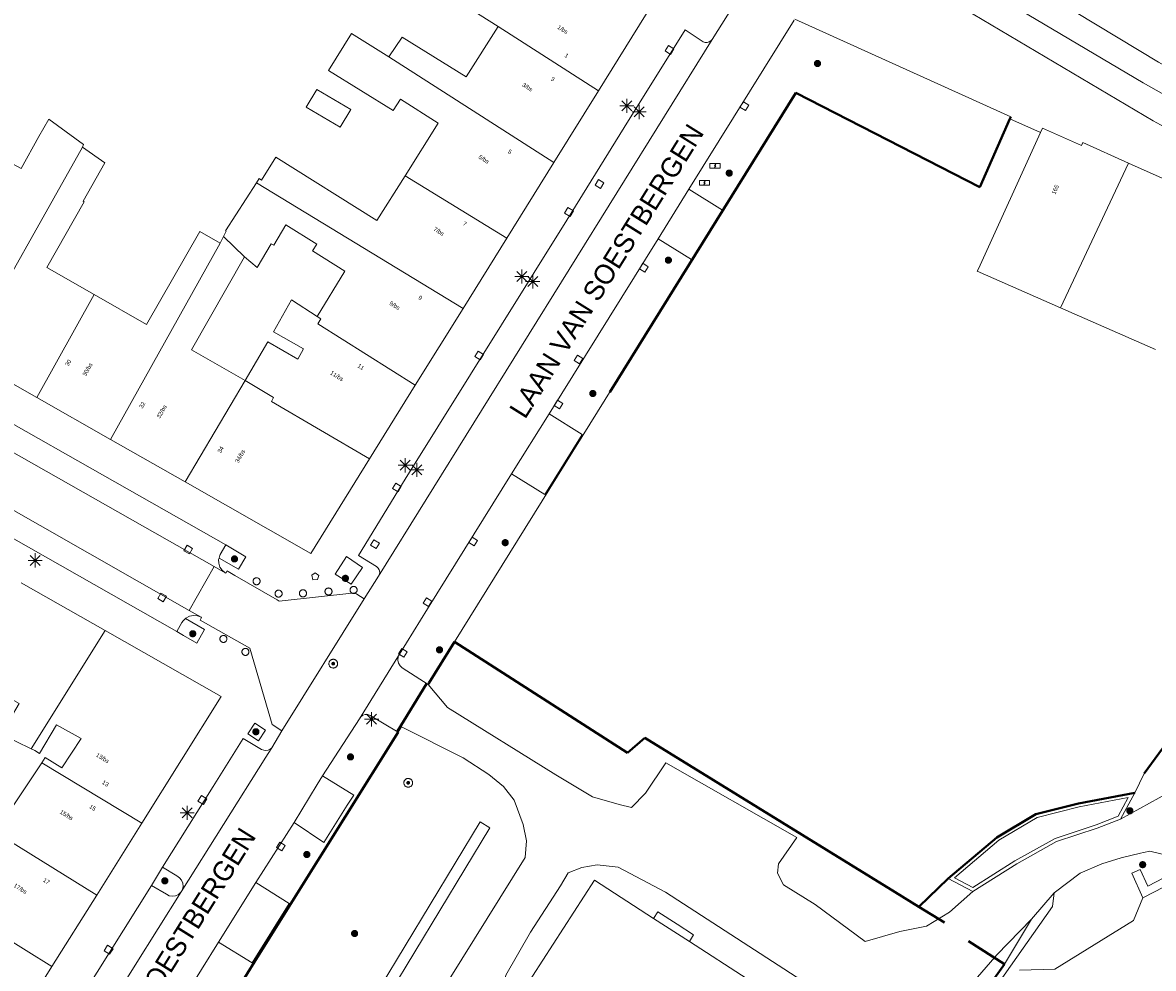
# Model space of a CAD drawing. Header units: metres. Extents: x 135779 to 137489, y 452643 to 455118.
# Tile 424 of 489: x 137169 to 137249, y 454468 to 454535. Entities that reach past the tile are written whole.
import ezdxf
from ezdxf.enums import TextEntityAlignment as Align

# ---------------------------------------------------------------- set-up
doc = ezdxf.new("R2010")
doc.units = ezdxf.units.M
doc.linetypes.add('DGN_Style_3', pattern=[78.572352, 56.123108, -22.449243])
doc.linetypes.add('DGN_Style_4', pattern=[89.853097, 44.898487, -22.449243, 0.056123, -22.449243])
for name, color, linetype, lineweight in [('KTop_BTD_Groenvoorziening', 62, 'Continuous', 13), ('KTop_BTD_Groenvoorziening_bosplantsoen', 62, 'Continuous', 13), ('KTop_KST_KAST', 40, 'Continuous', 13), ('KTop_NAR_Huisnummer (t)', 7, 'Continuous', 13), ('KTop_NAR_Huisnummer tijdelijk (t)', 7, 'Continuous', 13), ('KTop_ORL_Weg_Straatnaam (t)', 7, 'Continuous', 13), ('KTop_OTD_Half verhard', 15, 'Continuous', 13), ('KTop_OTD_Open verharding', 15, 'Continuous', 13), ('KTop_PAL_Afsluitpaal', 222, 'Continuous', 13), ('KTop_PAL_Lichtmast', 40, 'Continuous', 13), ('KTop_PND_Grondvlaksituatie van BAG-pand [tachy]', 1, 'Continuous', 13), ('KTop_PND_Pandscheiding', 40, 'Continuous', 13), ('KTop_PUT_Brandkraan of -put', 1, 'Continuous', 13), ('KTop_PUT_Inspectie- of rioolput', 15, 'Continuous', 13), ('KTop_PUT_Kolk', 15, 'Continuous', 13), ('KTop_SHD_Hek (l)', 15, 'DGN_Style_4', 40), ('KTop_SHD_Muur', 15, 'Continuous', 13), ('KTop_VGO_Boom', 92, 'Continuous', 13), ('KTop_VGO_Haag (l)', 92, 'DGN_Style_3', 40), ('KTop_WGD_Parkeervlak', 251, 'Continuous', 13), ('KTop_WGD_Rijbaan_Lokale weg', 251, 'Continuous', 13), ('KTop_WGD_Rijbaan_Lokale weg_toerit', 251, 'Continuous', 13), ('KTop_WGD_Rijbaan_Lokale weg_verkeersdrempel', 40, 'Continuous', 13), ('KTop_WGD_Voetpad', 251, 'Continuous', 13)]:
    doc.layers.add(name, color=color, linetype=linetype, lineweight=lineweight)
doc.styles.add('Style-ROVU', font='ROVU.shx')
doc.styles.add('Style-ROVUCURSIEF', font='ROVUCURSIEF.shx')

# ---------------------------------------------------------------- blocks, each defined once
blk = doc.blocks.new('KST_KAST')
at = {"layer": 'KTop_KST_KAST', "flags": 128}
blk.add_lwpolyline([(-0.365, 0.169), (0.365, 0.169), (0.365, -0.169), (-0.365, -0.169), (-0.365, 0.169)], close=True, dxfattribs=at)
blk.add_lwpolyline([(0.045, 0.146), (-0.045, 0), (0.045, 0), (-0.045, -0.146)], dxfattribs=at)
blk = doc.blocks.new('PAL_Lichtmast')
at = {"layer": 'KTop_PAL_Lichtmast'}
for p, q in [((-0.354, -0.354), (0.354, 0.354)), ((0.354, -0.354), (-0.354, 0.354)), ((0, -0.5), (0, 0.5)), ((-0.5, 0), (0.5, 0))]:
    blk.add_line(p, q, dxfattribs=at)
blk = doc.blocks.new('PAL_Afsluitpaal')
at = {"layer": 'KTop_PAL_Afsluitpaal', "flags": 128}
blk.add_lwpolyline([(0.25, 0), (0.249, 0.026), (0.245, 0.052), (0.238, 0.077), (0.228, 0.102), (0.217, 0.125), (0.202, 0.147), (0.186, 0.167), (0.167, 0.186), (0.147, 0.202), (0.125, 0.217), (0.102, 0.228), (0.077, 0.238), (0.052, 0.245), (0.026, 0.249), (0, 0.25), (-0.026, 0.249), (-0.052, 0.245), (-0.077, 0.238), (-0.102, 0.228), (-0.125, 0.217), (-0.147, 0.202), (-0.167, 0.186), (-0.186, 0.167), (-0.202, 0.147), (-0.217, 0.125), (-0.228, 0.102), (-0.238, 0.077), (-0.245, 0.052), (-0.249, 0.026), (-0.25, 0), (-0.249, -0.026), (-0.245, -0.052), (-0.238, -0.077), (-0.228, -0.102), (-0.217, -0.125), (-0.202, -0.147), (-0.186, -0.167), (-0.167, -0.186), (-0.147, -0.202), (-0.125, -0.217), (-0.102, -0.228), (-0.077, -0.238), (-0.052, -0.245), (-0.026, -0.249), (0, -0.25), (0.026, -0.249), (0.052, -0.245), (0.077, -0.238), (0.102, -0.228), (0.125, -0.217), (0.147, -0.202), (0.167, -0.186), (0.186, -0.167), (0.202, -0.147), (0.217, -0.125), (0.228, -0.102), (0.238, -0.077), (0.245, -0.052), (0.249, -0.026), (0.25, 0)], dxfattribs=at)
blk = doc.blocks.new('PUT_Kolk')
at = {"layer": 'KTop_PUT_Kolk', "flags": 128}
blk.add_lwpolyline([(0.225, -0.225), (0.225, 0.225), (-0.225, 0.225), (-0.225, -0.225), (0.225, -0.225)], dxfattribs=at)
blk = doc.blocks.new('PUT_Brandkraan_of_-put')
at = {"layer": 'KTop_PUT_Brandkraan of -put'}
for p, q in [((-0.25, 0.034), (0, 0.25)), ((-0.158, -0.25), (-0.25, 0.034)), ((0, 0.25), (0.25, 0.033)), ((0.25, 0.033), (0.158, -0.25)), ((0.158, -0.25), (-0.158, -0.25))]:
    blk.add_line(p, q, dxfattribs=at)
blk = doc.blocks.new('PUT_Inspectie-_of_rioolput')
at = {"layer": 'KTop_PUT_Inspectie- of rioolput', "flags": 128}
for points in [[(0.31, 0), (0.308, 0.032), (0.303, 0.064), (0.294, 0.095), (0.283, 0.126), (0.268, 0.155), (0.25, 0.182), (0.23, 0.207), (0.207, 0.23), (0.182, 0.25), (0.154, 0.268), (0.126, 0.283), (0.095, 0.294), (0.064, 0.303), (0.032, 0.308), (0, 0.309), (-0.032, 0.308), (-0.064, 0.303), (-0.096, 0.294), (-0.126, 0.283), (-0.155, 0.268), (-0.182, 0.25), (-0.207, 0.23), (-0.23, 0.207), (-0.25, 0.182), (-0.268, 0.154), (-0.283, 0.126), (-0.294, 0.095), (-0.303, 0.064), (-0.308, 0.032), (-0.309, 0), (-0.308, -0.032), (-0.303, -0.064), (-0.294, -0.096), (-0.283, -0.126), (-0.268, -0.155), (-0.25, -0.182), (-0.23, -0.207), (-0.207, -0.23), (-0.182, -0.25), (-0.155, -0.268), (-0.126, -0.283), (-0.096, -0.294), (-0.064, -0.303), (-0.032, -0.308), (0, -0.309), (0.032, -0.308), (0.064, -0.303), (0.095, -0.294), (0.126, -0.283), (0.155, -0.268), (0.182, -0.25), (0.207, -0.23), (0.23, -0.207), (0.25, -0.182), (0.268, -0.155), (0.283, -0.126), (0.294, -0.096), (0.303, -0.064), (0.308, -0.032), (0.31, 0)], [(0.095, 0), (0.094, 0.009), (0.092, 0.019), (0.09, 0.029), (0.086, 0.038), (0.082, 0.047), (0.076, 0.055), (0.07, 0.063), (0.063, 0.07), (0.055, 0.076), (0.047, 0.082), (0.038, 0.086), (0.029, 0.09), (0.019, 0.092), (0.009, 0.094), (0, 0.094), (-0.01, 0.094), (-0.02, 0.092), (-0.029, 0.09), (-0.039, 0.086), (-0.048, 0.082), (-0.056, 0.076), (-0.064, 0.07), (-0.071, 0.063), (-0.077, 0.055), (-0.082, 0.047), (-0.087, 0.038), (-0.09, 0.029), (-0.093, 0.019), (-0.094, 0.009), (-0.095, 0), (-0.094, -0.01), (-0.093, -0.02), (-0.09, -0.029), (-0.087, -0.039), (-0.082, -0.048), (-0.077, -0.056), (-0.071, -0.064), (-0.064, -0.071), (-0.056, -0.077), (-0.047, -0.082), (-0.039, -0.087), (-0.029, -0.09), (-0.02, -0.093), (-0.01, -0.094), (0, -0.095), (0.009, -0.094), (0.019, -0.093), (0.029, -0.09), (0.038, -0.087), (0.047, -0.082), (0.055, -0.077), (0.063, -0.071), (0.07, -0.064), (0.076, -0.056), (0.082, -0.047), (0.086, -0.039), (0.09, -0.029), (0.092, -0.02), (0.094, -0.01), (0.095, 0)], [(0.035, 0), (0.034, 0.003), (0.034, 0.007), (0.033, 0.01), (0.031, 0.014), (0.03, 0.017), (0.028, 0.02), (0.026, 0.023), (0.023, 0.026), (0.02, 0.028), (0.017, 0.03), (0.014, 0.031), (0.01, 0.033), (0.007, 0.034), (0.003, 0.034), (0, 0.034), (-0.004, 0.034), (-0.007, 0.034), (-0.011, 0.033), (-0.014, 0.031), (-0.018, 0.03), (-0.021, 0.028), (-0.023, 0.026), (-0.026, 0.023), (-0.028, 0.02), (-0.03, 0.017), (-0.032, 0.014), (-0.033, 0.01), (-0.034, 0.007), (-0.035, 0.003), (-0.035, 0), (-0.035, -0.004), (-0.034, -0.007), (-0.033, -0.011), (-0.032, -0.014), (-0.03, -0.018), (-0.028, -0.021), (-0.026, -0.023), (-0.023, -0.026), (-0.021, -0.028), (-0.017, -0.03), (-0.014, -0.032), (-0.011, -0.033), (-0.007, -0.034), (-0.004, -0.035), (0, -0.035), (0.003, -0.035), (0.007, -0.034), (0.01, -0.033), (0.014, -0.032), (0.017, -0.03), (0.02, -0.028), (0.023, -0.026), (0.026, -0.023), (0.028, -0.021), (0.03, -0.017), (0.031, -0.014), (0.033, -0.011), (0.034, -0.007), (0.034, -0.004), (0.035, 0)], [(0.01, 0.02), (0.007, 0.02), (0.005, 0.021), (0.003, 0.022), (0.001, 0.022), (-0.001, 0.022), (-0.004, 0.022), (-0.006, 0.021), (-0.008, 0.02), (-0.01, 0.019), (-0.012, 0.018), (-0.014, 0.017), (-0.016, 0.015), (-0.017, 0.013), (-0.019, 0.012), (-0.02, 0.009), (-0.021, 0.007), (-0.022, 0.005), (-0.022, 0.003), (-0.022, 0.001), (-0.022, -0.001), (-0.022, -0.004), (-0.022, -0.006), (-0.021, -0.008), (-0.02, -0.01), (-0.019, -0.012), (-0.017, -0.014), (-0.016, -0.016), (-0.014, -0.017), (-0.012, -0.019), (-0.01, -0.02), (-0.008, -0.021), (-0.006, -0.022), (-0.003, -0.022), (-0.001, -0.022), (0.001, -0.022), (0.003, -0.022), (0.005, -0.022), (0.008, -0.021), (0.01, -0.02), (0.012, -0.019), (0.014, -0.017), (0.015, -0.016), (0.017, -0.014), (0.018, -0.012), (0.02, -0.01), (0.02, -0.008), (0.021, -0.006), (0.022, -0.003), (0.022, -0.001), (0.022, 0.001), (0.022, 0.003), (0.021, 0.005), (0.02, 0.008), (0.019, 0.01), (0.018, 0.012), (0.017, 0.014), (0.015, 0.015), (0.013, 0.017), (0.012, 0.018), (0.01, 0.02)]]:
    blk.add_lwpolyline(points, dxfattribs=at)
blk = doc.blocks.new('VGO_Boom')
at = {"layer": 'KTop_VGO_Boom', "flags": 128}
for points in [[(0.215, 0), (0.214, 0.022), (0.21, 0.045), (0.204, 0.066), (0.196, 0.087), (0.186, 0.108), (0.174, 0.126), (0.16, 0.144), (0.144, 0.16), (0.126, 0.174), (0.107, 0.186), (0.087, 0.196), (0.066, 0.204), (0.045, 0.21), (0.022, 0.214), (-0.001, 0.215), (-0.023, 0.214), (-0.045, 0.21), (-0.067, 0.204), (-0.088, 0.196), (-0.108, 0.186), (-0.127, 0.174), (-0.144, 0.16), (-0.16, 0.144), (-0.174, 0.126), (-0.187, 0.107), (-0.197, 0.087), (-0.205, 0.066), (-0.211, 0.045), (-0.214, 0.022), (-0.215, -0.001), (-0.214, -0.023), (-0.211, -0.045), (-0.205, -0.067), (-0.197, -0.088), (-0.187, -0.108), (-0.174, -0.127), (-0.16, -0.144), (-0.144, -0.16), (-0.127, -0.174), (-0.108, -0.187), (-0.088, -0.197), (-0.067, -0.205), (-0.045, -0.211), (-0.023, -0.214), (0, -0.215), (0.022, -0.214), (0.045, -0.211), (0.066, -0.205), (0.087, -0.197), (0.108, -0.187), (0.126, -0.174), (0.144, -0.16), (0.16, -0.144), (0.174, -0.127), (0.186, -0.108), (0.196, -0.088), (0.204, -0.067), (0.21, -0.045), (0.214, -0.023), (0.215, -0.001)], [(0.155, 0), (0.154, 0.016), (0.152, 0.032), (0.147, 0.048), (0.142, 0.063), (0.134, 0.078), (0.125, 0.091), (0.115, 0.104), (0.104, 0.115), (0.091, 0.125), (0.077, 0.134), (0.063, 0.142), (0.048, 0.147), (0.032, 0.152), (0.016, 0.154), (-0.001, 0.155), (-0.017, 0.154), (-0.033, 0.152), (-0.048, 0.147), (-0.064, 0.142), (-0.078, 0.134), (-0.092, 0.125), (-0.104, 0.115), (-0.116, 0.104), (-0.126, 0.091), (-0.135, 0.077), (-0.142, 0.063), (-0.148, 0.048), (-0.152, 0.032), (-0.155, 0.016), (-0.155, -0.001), (-0.155, -0.017), (-0.152, -0.033), (-0.148, -0.048), (-0.142, -0.064), (-0.135, -0.078), (-0.126, -0.092), (-0.116, -0.104), (-0.104, -0.116), (-0.092, -0.126), (-0.078, -0.135), (-0.064, -0.142), (-0.048, -0.148), (-0.033, -0.152), (-0.017, -0.155), (0, -0.155), (0.016, -0.155), (0.032, -0.152), (0.048, -0.148), (0.063, -0.142), (0.078, -0.135), (0.091, -0.126), (0.104, -0.116), (0.115, -0.104), (0.125, -0.092), (0.134, -0.078), (0.142, -0.064), (0.147, -0.048), (0.152, -0.033), (0.154, -0.017), (0.155, -0.001)], [(0.095, 0), (0.094, 0.01), (0.093, 0.02), (0.09, 0.029), (0.087, 0.039), (0.082, 0.048), (0.077, 0.056), (0.071, 0.064), (0.064, 0.071), (0.056, 0.077), (0.047, 0.082), (0.039, 0.087), (0.029, 0.09), (0.02, 0.093), (0.01, 0.094), (-0.001, 0.095), (-0.01, 0.094), (-0.02, 0.093), (-0.03, 0.09), (-0.039, 0.087), (-0.048, 0.082), (-0.056, 0.077), (-0.064, 0.071), (-0.071, 0.064), (-0.077, 0.056), (-0.083, 0.047), (-0.087, 0.039), (-0.091, 0.029), (-0.093, 0.02), (-0.095, 0.01), (-0.095, -0.001), (-0.095, -0.01), (-0.093, -0.02), (-0.091, -0.03), (-0.087, -0.039), (-0.083, -0.048), (-0.077, -0.056), (-0.071, -0.064), (-0.064, -0.071), (-0.056, -0.077), (-0.048, -0.083), (-0.039, -0.087), (-0.03, -0.091), (-0.02, -0.093), (-0.01, -0.095), (0, -0.095), (0.01, -0.095), (0.02, -0.093), (0.029, -0.091), (0.039, -0.087), (0.048, -0.083), (0.056, -0.077), (0.064, -0.071), (0.071, -0.064), (0.077, -0.056), (0.082, -0.048), (0.087, -0.039), (0.09, -0.03), (0.093, -0.02), (0.094, -0.01), (0.095, -0.001)], [(0.035, 0), (0.035, 0.004), (0.034, 0.007), (0.033, 0.011), (0.032, 0.014), (0.03, 0.018), (0.028, 0.021), (0.026, 0.023), (0.023, 0.026), (0.021, 0.028), (0.017, 0.03), (0.014, 0.032), (0.011, 0.033), (0.007, 0.034), (0.004, 0.035), (-0.001, 0.035), (-0.004, 0.035), (-0.008, 0.034), (-0.011, 0.033), (-0.015, 0.032), (-0.018, 0.03), (-0.021, 0.028), (-0.024, 0.026), (-0.027, 0.023), (-0.029, 0.021), (-0.031, 0.017), (-0.032, 0.014), (-0.034, 0.011), (-0.035, 0.007), (-0.035, 0.004), (-0.035, -0.001), (-0.035, -0.004), (-0.035, -0.008), (-0.034, -0.011), (-0.032, -0.015), (-0.031, -0.018), (-0.029, -0.021), (-0.027, -0.024), (-0.024, -0.027), (-0.021, -0.029), (-0.018, -0.031), (-0.015, -0.032), (-0.011, -0.034), (-0.008, -0.035), (-0.004, -0.035), (0, -0.035), (0.004, -0.035), (0.007, -0.035), (0.011, -0.034), (0.014, -0.032), (0.018, -0.031), (0.021, -0.029), (0.023, -0.027), (0.026, -0.024), (0.028, -0.021), (0.03, -0.018), (0.032, -0.015), (0.033, -0.011), (0.034, -0.008), (0.035, -0.004), (0.035, 0)]]:
    blk.add_lwpolyline(points, dxfattribs=at)

msp = doc.modelspace()

# ---------------------------------------------------------------- linework, layer by layer
at = {"layer": 'KTop_BTD_Groenvoorziening', "flags": 128}
for points in [[(137199.492, 454491.211), (137197.681, 454488.294), (137197.617, 454488.191)], [(137234.504, 454474.439), (137232.425, 454472.445), (137230.744, 454473.481), (137212.99, 454484.422), (137211.757, 454483.345), (137199.492, 454491.211)], [(137195.502, 454484.827), (137187.993, 454472.814), (137185.321, 454468.539), (137182.786, 454464.483)], [(137250.993, 454485.443), (137248.395, 454481.898), (137247.74, 454480.525)], [(137194.227, 454466.733), (137194.913, 454466.317), (137201.997, 454478.046), (137201.311, 454478.462), (137194.227, 454466.733)], [(137248.297, 454473.075), (137247.521, 454474.814), (137248.118, 454475.084), (137248.664, 454473.904), (137250.929, 454475.079)], [(137251.316, 454474.636), (137248.297, 454473.075)], [(137238.019, 454466.962), (137241.905, 454472.455), (137242.01, 454473.42)], [(137239.546, 454467.945), (137242.064, 454468.022), (137247.636, 454471.454), (137248.297, 454473.075)], [(137213.616, 454471.615), (137213.915, 454472.077), (137215.28, 454471.195), (137216.451, 454470.437), (137216.152, 454469.975)], [(137240.41, 454471.557), (137238.485, 454468.359), (137237.199, 454466.551), (137224.203, 454448.015)]]:
    msp.add_lwpolyline(points, dxfattribs=at)
at = {"layer": 'KTop_BTD_Groenvoorziening_bosplantsoen', "flags": 128}
msp.add_lwpolyline([(137199.492, 454491.211), (137223.709, 454530.147), (137236.742, 454523.467), (137238.868, 454528.293)], dxfattribs=at)
at = {"layer": 'KTop_OTD_Half verhard', "flags": 128}
for points in [[(137197.617, 454488.191), (137198.995, 454486.56), (137206.686, 454481.802), (137209.274, 454480.229), (137211.169, 454479.696), (137212.054, 454479.467), (137213.028, 454480.487), (137214.487, 454482.642), (137223.765, 454477.338), (137222.472, 454475.489), (137222.391, 454474.82), (137222.833, 454473.999), (137225.079, 454472.592), (137228.613, 454469.973), (137231.068, 454470.684), (137232.957, 454471.057), (137234.601, 454472.05), (137236.251, 454473.51)], [(137197.313, 454464.394), (137204.508, 454475.939), (137204.598, 454477.12), (137204.371, 454478.271), (137203.715, 454480), (137202.973, 454480.976), (137201.927, 454481.82), (137200.116, 454483.007), (137195.73, 454485.191), (137195.502, 454484.827)], [(137246.722, 454478.654), (137250.84, 454480.927)], [(137250.929, 454475.079), (137250.666, 454475.369), (137250.223, 454475.872), (137249.682, 454476.176), (137248.795, 454476.379), (137248.344, 454476.28), (137248.136, 454476.237), (137246.757, 454475.903), (137245.399, 454475.493), (137243.858, 454474.827), (137242.01, 454473.42)], [(137223.71, 454467.47), (137214.445, 454473.484), (137211.1, 454475.243), (137209.612, 454475.404), (137208.518, 454475.214), (137207.553, 454474.834), (137207.017, 454473.912), (137204.889, 454470.64), (137203.143, 454467.599), (137202.84, 454466.334), (137203.109, 454465.018), (137203.621, 454463.773), (137204.377, 454462.676), (137205.295, 454462.498), (137210.171, 454459.798), (137213.35, 454457.565), (137215.762, 454457.159), (137217.784, 454457.849), (137220.253, 454460.516), (137223.663, 454466.191), (137224.238, 454467.282), (137223.71, 454467.47)], [(137242.01, 454473.42), (137240.41, 454471.557)], [(137240.41, 454471.557), (137237.949, 454469.035), (137236.127, 454466.921), (137229.777, 454466.136), (137228.34, 454463.766)]]:
    msp.add_lwpolyline(points, dxfattribs=at)
at = {"layer": 'KTop_OTD_Open verharding', "flags": 128}
for points in [[(137216.119, 454523.316), (137218.496, 454521.836), (137216.307, 454518.322), (137213.93, 454519.802)], [(137206.197, 454507.383), (137208.548, 454505.919), (137205.9, 454501.666), (137203.548, 454503.131)], [(137190.141, 454481.73), (137192.355, 454480.356), (137191.891, 454479.645), (137190.231, 454476.986), (137188.115, 454478.404)], [(137185.399, 454474.152), (137187.775, 454472.67), (137185.146, 454468.455), (137182.77, 454469.937)]]:
    msp.add_lwpolyline(points, dxfattribs=at)
at = {"layer": 'KTop_PND_Grondvlaksituatie van BAG-pand [tachy]', "flags": 128}
for points in [[(137213.311, 454536.088), (137210.437, 454538.585), (137208.222, 454540.51), (137204.688, 454536.486), (137202.294, 454538.135), (137202.934, 454539.083), (137198.401, 454541.978), (137196.401, 454538.777), (137202.589, 454534.855)], [(137209.708, 454530.298), (137213.037, 454535.648), (137213.311, 454536.088)], [(137202.589, 454534.855), (137200.334, 454531.285), (137195.773, 454534.104), (137194.838, 454532.697)], [(137194.838, 454532.697), (137192.181, 454534.353), (137190.551, 454531.742), (137195.148, 454528.897), (137195.656, 454529.69), (137198.332, 454528.003), (137195.987, 454524.267)], [(137188.969, 454529.123), (137191.384, 454527.706), (137192.139, 454528.955), (137189.724, 454530.373), (137188.969, 454529.123)], [(137206.546, 454525.216), (137209.708, 454530.298)], [(137173.107, 454526.306), (137173.199, 454526.494), (137170.727, 454528.289), (137170.025, 454527.043), (137168.761, 454524.777), (137168.152, 454525.111), (137165.621, 454520.62), (137163.713, 454521.704)], [(137241.049, 454527.333), (137236.649, 454517.68), (137236.565, 454517.493), (137242.454, 454514.907)], [(137247.288, 454525.165), (137244.039, 454526.616), (137243.944, 454526.408), (137241.19, 454527.643), (137241.049, 454527.333)], [(137173.945, 454515.853), (137170.589, 454517.772), (137173.245, 454522.425), (137173.168, 454522.471), (137174.707, 454525.194), (137173.107, 454526.306)], [(137195.987, 454524.267), (137193.995, 454521.094), (137186.838, 454525.595), (137185.822, 454523.954), (137185.641, 454524.069), (137185.453, 454523.776)], [(137203.204, 454519.844), (137206.546, 454525.216)], [(137254.018, 454522.159), (137247.288, 454525.165)], [(137185.453, 454523.776), (137183.269, 454520.362), (137183.296, 454520.336), (137183.112, 454519.965)], [(137182.877, 454519.493), (137181.444, 454520.307), (137177.66, 454513.728), (137173.945, 454515.853)], [(137184.598, 454518.514), (137185.503, 454517.775), (137186.492, 454519.451), (137186.676, 454519.341), (137187.535, 454520.796), (137189.725, 454519.415), (137189.424, 454518.938), (137191.712, 454517.493), (137189.769, 454514.287)], [(137183.112, 454519.965), (137182.877, 454519.493)], [(137200.106, 454514.865), (137203.204, 454519.844)], [(137184.664, 454509.751), (137180.844, 454511.925), (137184.598, 454518.514)], [(137189.769, 454514.287), (137187.936, 454515.467), (137186.654, 454513.203), (137188.8, 454511.988), (137188.387, 454511.259), (137186.254, 454512.494), (137184.664, 454509.751)], [(137196.717, 454509.419), (137200.106, 454514.865)], [(137242.454, 454514.907), (137249.205, 454511.944)], [(137164.751, 454511.451), (137169.87, 454508.54)], [(137193.461, 454504.186), (137196.717, 454509.419)], [(137169.87, 454508.54), (137175.107, 454505.564)], [(137175.107, 454505.564), (137180.397, 454502.557)], [(137180.397, 454502.557), (137189.299, 454497.497), (137193.461, 454504.186)], [(137174.728, 454492.017), (137168.763, 454495.404)], [(137177.316, 454478.355), (137182.946, 454487.35), (137174.728, 454492.017)], [(137165.034, 454488.903), (137163.607, 454486.492), (137165.633, 454485.5), (137166.979, 454487.775), (137168.633, 454486.84), (137167.343, 454484.672), (137169.471, 454483.641)], [(137169.471, 454483.641), (137169.736, 454483.513), (137170.059, 454483.294), (137171.28, 454485.344), (137173.026, 454484.357), (137171.65, 454482.279), (137170.475, 454483.026), (137170.228, 454482.654)], [(137170.228, 454482.654), (137168.242, 454479.669), (137161.754, 454483.246)], [(137174.126, 454473.259), (137177.316, 454478.355)], [(137207.798, 454462.509), (137203.557, 454465.253), (137209.426, 454474.325), (137213.616, 454471.615)], [(137170.955, 454468.194), (137174.126, 454473.259)], [(137216.152, 454469.975), (137213.616, 454471.615)], [(137216.152, 454469.975), (137220.258, 454467.319), (137220.117, 454467.101), (137219.966, 454467.199), (137217.218, 454462.951), (137217.37, 454462.854), (137217.229, 454462.636), (137217.162, 454462.68), (137214.322, 454458.289), (137210.692, 454460.637), (137210.317, 454460.88)], [(137167.734, 454463.048), (137170.955, 454468.194)]]:
    msp.add_lwpolyline(points, dxfattribs=at)
at = {"layer": 'KTop_PND_Pandscheiding', "flags": 128}
for points in [[(137202.589, 454534.855), (137209.708, 454530.298)], [(137206.546, 454525.216), (137194.838, 454532.697)], [(137164.751, 454511.451), (137173.107, 454526.306)], [(137242.454, 454514.907), (137247.288, 454525.165)], [(137203.204, 454519.844), (137195.987, 454524.267)], [(137185.453, 454523.776), (137200.106, 454514.865)], [(137182.877, 454519.493), (137175.107, 454505.564)], [(137183.112, 454519.965), (137184.598, 454518.514)], [(137173.945, 454515.853), (137169.87, 454508.54)], [(137189.769, 454514.287), (137190.013, 454514.13), (137189.804, 454513.762), (137196.717, 454509.419)], [(137184.664, 454509.751), (137180.397, 454502.557)], [(137193.461, 454504.186), (137186.527, 454508.272), (137186.657, 454508.55), (137184.664, 454509.751)], [(137174.728, 454492.017), (137169.471, 454483.641)], [(137177.316, 454478.355), (137170.228, 454482.654)], [(137160.76, 454481.549), (137174.126, 454473.259)], [(137170.955, 454468.194), (137163.635, 454472.744)]]:
    msp.add_lwpolyline(points, dxfattribs=at)
at = {"layer": 'KTop_SHD_Hek (l)', "flags": 128}
for points in [[(137238.868, 454528.293), (137236.742, 454523.467), (137223.709, 454530.147), (137199.492, 454491.211)], [(137238.937, 454528.449), (137238.868, 454528.293)], [(137248.395, 454481.898), (137266.47, 454506.563)], [(137199.492, 454491.211), (137197.681, 454488.294)], [(137197.508, 454488.245), (137195.46, 454484.884)], [(137197.681, 454488.294), (137197.617, 454488.191)], [(137195.502, 454484.827), (137187.993, 454472.814), (137185.321, 454468.539), (137182.786, 454464.483)], [(137247.74, 454480.525), (137243.742, 454479.761), (137240.717, 454479.006), (137237.939, 454477.358), (137234.504, 454474.439), (137232.425, 454472.445)]]:
    msp.add_lwpolyline(points, dxfattribs=at)
at = {"layer": 'KTop_SHD_Muur', "flags": 128}
for points in [[(137247.74, 454480.525), (137243.742, 454479.761), (137240.717, 454479.006), (137237.939, 454477.358), (137234.504, 454474.439)], [(137240.813, 454478.772), (137238.085, 454477.154), (137234.947, 454474.487), (137236.24, 454473.799), (137239.233, 454475.69), (137242.086, 454477.289), (137244.983, 454478.241), (137246.546, 454478.854), (137247.268, 454480.18), (137243.796, 454479.517), (137240.813, 454478.772)], [(137247.74, 454480.525), (137246.722, 454478.654)], [(137236.251, 454473.51), (137239.361, 454475.475), (137242.187, 454477.059), (137245.068, 454478.006), (137246.722, 454478.654)], [(137236.251, 454473.51), (137234.504, 454474.439)]]:
    msp.add_lwpolyline(points, dxfattribs=at)
at = {"layer": 'KTop_VGO_Haag (l)', "flags": 128}
for points in [[(137199.492, 454491.211), (137211.757, 454483.345), (137212.99, 454484.422), (137230.744, 454473.481)], [(137230.744, 454473.481), (137232.425, 454472.445)], [(137232.425, 454472.445), (137234.247, 454471.322)], [(137235.935, 454470.005), (137238.485, 454468.359), (137237.199, 454466.551)]]:
    msp.add_lwpolyline(points, dxfattribs=at)
at = {"layer": 'KTop_WGD_Parkeervlak', "flags": 128}
for points in [[(137285.179, 454512.351), (137280.024, 454514.749), (137275.428, 454516.965), (137265.882, 454521.572), (137262.872, 454523.047), (137258.535, 454525.248), (137254.235, 454527.521), (137248.334, 454530.858), (137237.272, 454537.421)], [(137183.29, 454498.1), (137182.88, 454497.41), (137182.846, 454497.34), (137182.798, 454497.166)], [(137180.415, 454492.867), (137180.246, 454492.708), (137180.17, 454492.6), (137179.8, 454491.95)], [(137180.123, 454473.498), (137180.21, 454473.662), (137180.259, 454473.886), (137180.237, 454474.114), (137180.148, 454474.325), (137179.999, 454474.5), (137179.805, 454474.621), (137178.797, 454475.237)], [(137178.008, 454473.942), (137179.064, 454473.326), (137179.268, 454473.22), (137179.493, 454473.18), (137179.721, 454473.21), (137179.928, 454473.307), (137180.097, 454473.463), (137180.123, 454473.498)]]:
    msp.add_lwpolyline(points, dxfattribs=at)
at = {"layer": 'KTop_WGD_Rijbaan_Lokale weg', "flags": 128}
for points in [[(137238.333, 454539.06), (137239.099, 454538.573), (137249.424, 454532.311), (137260.073, 454526.368), (137266.1, 454523.258), (137272.163, 454520.22), (137278.262, 454517.253), (137284.395, 454514.358), (137284.662, 454514.235), (137291.755, 454510.959), (137306.614, 454504.257)], [(137220.013, 454537.518), (137219.54, 454536.757), (137217.77, 454533.92)], [(137223.578, 454535.294), (137216.119, 454523.316)], [(137194.097, 454495.876), (137217.77, 454533.92)], [(137216.119, 454523.316), (137213.93, 454519.802)], [(137213.93, 454519.802), (137206.197, 454507.383)], [(137157.729, 454510.578), (137182.443, 454496.56)], [(137180.678, 454493.452), (137156.001, 454507.504)], [(137206.197, 454507.383), (137203.548, 454503.131)], [(137203.548, 454503.131), (137197.59, 454493.563), (137195.595, 454490.35)], [(137180.678, 454493.452), (137182.443, 454496.56)], [(137194.097, 454495.876), (137193.096, 454494.274)], [(137193.096, 454494.274), (137187.247, 454484.919)], [(137195.595, 454490.35), (137192.765, 454485.765)], [(137192.765, 454485.765), (137190.141, 454481.73)], [(137187.247, 454484.919), (137186.554, 454483.704)], [(137180.123, 454473.498), (137186.106, 454483.052), (137186.279, 454483.303), (137186.554, 454483.704)], [(137190.141, 454481.73), (137189.759, 454481.102), (137188.115, 454478.404)], [(137188.115, 454478.404), (137185.399, 454474.152)], [(137185.399, 454474.152), (137182.77, 454469.937)], [(137173.49, 454462.905), (137176.861, 454468.289), (137180.123, 454473.498)], [(137182.77, 454469.937), (137180.355, 454466.06)]]:
    msp.add_lwpolyline(points, dxfattribs=at)
at = {"layer": 'KTop_WGD_Rijbaan_Lokale weg_toerit', "flags": 128}
for points in [[(137195.595, 454490.35), (137195.506, 454490.149), (137195.482, 454489.931), (137195.525, 454489.715), (137195.632, 454489.523), (137195.791, 454489.372), (137197.617, 454488.191)], [(137197.617, 454488.191), (137197.508, 454488.245), (137195.46, 454484.884), (137195.502, 454484.827)], [(137195.502, 454484.827), (137193.514, 454486.009), (137193.348, 454486.069), (137193.172, 454486.072), (137193.005, 454486.017), (137192.864, 454485.911), (137192.765, 454485.765)]]:
    msp.add_lwpolyline(points, dxfattribs=at)
at = {"layer": 'KTop_WGD_Rijbaan_Lokale weg_verkeersdrempel', "flags": 128}
for points in [[(137182.443, 454496.56), (137183.228, 454496.115)], [(137193.096, 454494.274), (137192.57, 454494.609), (137192.426, 454494.698), (137187.063, 454494.107), (137186.93, 454494.19), (137183.923, 454495.935), (137183.455, 454496.207), (137183.38, 454496.25), (137183.29, 454496.08), (137183.228, 454496.115)], [(137181.539, 454492.962), (137180.678, 454493.452)], [(137181.539, 454492.962), (137181.557, 454492.952), (137181.56, 454492.95), (137181.45, 454492.76), (137184.99, 454490.77), (137186.573, 454485.36), (137187.247, 454484.919)]]:
    msp.add_lwpolyline(points, dxfattribs=at)
at = {"layer": 'KTop_WGD_Voetpad', "flags": 128}
for points in [[(137236.181, 454538.068), (137236.303, 454537.969), (137236.4, 454537.799), (137236.421, 454537.606), (137236.365, 454537.421), (137235.631, 454536.101), (137249.043, 454528.154), (137252.147, 454526.466), (137259.246, 454522.712), (137264.032, 454520.267), (137269.259, 454517.683), (137274.521, 454515.171), (137283.871, 454510.759), (137284.565, 454512.197), (137284.778, 454512.344), (137284.978, 454512.387), (137285.179, 454512.351)], [(137238.868, 454528.293), (137238.937, 454528.449), (137223.623, 454535.367)], [(137217.77, 454533.92), (137217.669, 454533.823), (137217.545, 454533.755), (137217.409, 454533.723), (137217.268, 454533.727), (137217.134, 454533.768), (137215.855, 454534.619), (137211.524, 454527.701), (137207.458, 454521.11), (137195.99, 454502.751), (137192.687, 454497.34), (137193.971, 454496.558), (137194.088, 454496.456), (137194.165, 454496.32), (137194.193, 454496.167), (137194.17, 454496.014), (137194.097, 454495.876)], [(137238.868, 454528.293), (137241.049, 454527.333)], [(137183.29, 454498.1), (137158.6, 454512.09)], [(137155.14, 454505.97), (137179.8, 454491.95)], [(137182.798, 454497.166), (137184.174, 454496.367), (137184.709, 454497.258), (137183.763, 454497.82), (137183.29, 454498.1)], [(137183.228, 454496.115), (137183.014, 454496.294), (137182.859, 454496.526), (137182.776, 454496.792), (137182.771, 454497.071), (137182.798, 454497.166)], [(137191.037, 454496.013), (137192.165, 454495.305), (137192.97, 454496.503), (137191.827, 454497.272), (137191.037, 454496.013)], [(137179.8, 454491.95), (137180.27, 454491.683), (137181.226, 454491.139), (137181.771, 454492.095), (137180.415, 454492.867)], [(137180.415, 454492.867), (137180.454, 454492.903), (137180.708, 454493.033), (137180.988, 454493.088), (137181.272, 454493.064), (137181.539, 454492.962)], [(137185.604, 454484.204), (137186.09, 454484.962), (137185.333, 454485.448), (137184.847, 454484.69), (137185.604, 454484.204)], [(137186.554, 454483.704), (137186.428, 454483.608), (137186.282, 454483.546), (137186.125, 454483.521), (137185.967, 454483.537), (137185.817, 454483.591), (137184.514, 454484.364), (137182.385, 454480.966), (137178.797, 454475.237)], [(137178.797, 454475.237), (137178.008, 454473.942)], [(137178.008, 454473.942), (137172.175, 454464.644)]]:
    msp.add_lwpolyline(points, dxfattribs=at)

# ---------------------------------------------------------------- block references
at = {"layer": 'KTop_KST_KAST'}
for p in [(137217.971, 454524.967), (137217.221, 454523.761)]:
    msp.add_blockref('KST_KAST', p, dxfattribs=at)
at = {"layer": 'KTop_PAL_Afsluitpaal'}
for p in [(137185.461, 454495.52), (137192.341, 454494.9), (137187.021, 454494.64), (137188.751, 454494.66), (137190.561, 454494.79), (137183.111, 454491.43), (137184.671, 454490.51)]:
    msp.add_blockref('PAL_Afsluitpaal', p, dxfattribs=at)
at = {"layer": 'KTop_PAL_Lichtmast'}
for p in [(137211.722, 454529.218), (137212.591, 454528.79), (137204.271, 454517.131), (137205.041, 454516.77), (137195.989, 454503.74), (137196.821, 454503.41), (137169.761, 454497), (137193.621, 454485.73), (137180.541, 454479.1)]:
    msp.add_blockref('PAL_Lichtmast', p, dxfattribs=at)
at = {"layer": 'KTop_PUT_Brandkraan of -put', "rotation": 144.3837317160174}
msp.add_blockref('PUT_Brandkraan_of_-put', (137189.591, 454495.82), dxfattribs=at)
at = {"layer": 'KTop_PUT_Inspectie- of rioolput'}
for p, rotation in [((137190.897, 454489.675), 147.9852587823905), ((137196.213, 454481.227), 101.1721362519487)]:
    msp.add_blockref('PUT_Inspectie-_of_rioolput', p, dxfattribs=dict(at, rotation=rotation))
at = {"layer": 'KTop_PUT_Kolk'}
for p, rotation in [((137214.742, 454533.187), 327.9514583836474), ((137220.048, 454529.21), 148.0884461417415), ((137209.778, 454523.682), 148.3294879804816), ((137207.614, 454521.697), 328.3294879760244), ((137212.912, 454517.75), 148.0905130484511), ((137201.241, 454511.532), 328.0089258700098), ((137208.288, 454511.243), 328.0905130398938), ((137206.87, 454508.048), 148.0905130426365), ((137195.416, 454502.171), 328.59913989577), ((137193.858, 454498.141), 148.5991398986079), ((137200.817, 454498.329), 148.0894505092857), ((137180.616, 454497.766), 240.4377082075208), ((137178.756, 454494.377), 60.34120734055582), ((137197.587, 454494.041), 328.0894504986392), ((137195.835, 454490.438), 148.1632324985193), ((137181.617, 454480.008), 327.941608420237), ((137187.182, 454476.703), 147.4312593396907), ((137174.973, 454469.394), 327.8983391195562)]:
    msp.add_blockref('PUT_Kolk', p, dxfattribs=dict(at, rotation=rotation))
at = {"layer": 'KTop_VGO_Boom'}
for p in [(137225.231, 454532.228), (137218.977, 454524.457), (137214.66, 454518.284), (137209.307, 454508.83), (137203.091, 454498.254), (137183.894, 454497.099), (137191.761, 454495.724), (137180.934, 454491.799), (137198.429, 454490.656), (137185.414, 454484.849), (137192.122, 454483.06), (137247.383, 454479.244), (137189.024, 454476.143), (137248.289, 454475.423), (137178.954, 454474.279), (137192.411, 454470.541)]:
    msp.add_blockref('VGO_Boom', p, dxfattribs=at)

# ---------------------------------------------------------------- texts
at = {"layer": 'KTop_NAR_Huisnummer (t)', "style": 'Style-ROVU'}
for s, rotation, p in [('1/bs', 328.1, (137207.497, 454534.435)), ('1', 328.1, (137207.541, 454532.725)), ('3', 328.1, (137206.557, 454531.064)), ('3/bs', 328.1, (137205.003, 454530.348)), ('5/bs', 328.1, (137201.91, 454525.233)), ('5', 328.1, (137203.519, 454525.913)), ('165', 65.9, (137242.227, 454523.604)), ('7', 328.1, (137200.327, 454520.8)), ('7/bs', 328.1, (137198.717, 454520.12)), ('9/bs', 328.1, (137195.59, 454514.86)), ('9', 328.1, (137197.173, 454515.556)), ('11/bs', 328.1, (137191.586, 454509.811)), ('11', 328.1, (137193.056, 454510.599)), ('13/bs', 328, (137174.977, 454482.72)), ('13', 328, (137174.939, 454481.058)), ('15/bs', 328, (137172.411, 454478.677)), ('15', 328, (137174.035, 454479.347)), ('17', 328, (137170.757, 454474.13)), ('17/bs', 328, (137169.135, 454473.459))]:
    msp.add_text(s, height=0.3, rotation=rotation, dxfattribs=at).set_placement(p, align=Align.MIDDLE_RIGHT)
at = {"layer": 'KTop_NAR_Huisnummer tijdelijk (t)', "style": 'Style-ROVUCURSIEF'}
for s, p in [('30', (137171.983, 454510.8)), ('30/bs', (137173.224, 454510.092)), ('32', (137177.237, 454507.811)), ('32/bs', (137178.481, 454507.106)), ('34', (137182.798, 454504.649)), ('34/bs', (137184.043, 454503.944))]:
    msp.add_text(s, height=0.3, rotation=60.4, dxfattribs=at).set_placement(p, align=Align.MIDDLE_LEFT)
at = {"layer": 'KTop_ORL_Weg_Straatnaam (t)', "style": 'Style-ROVU'}
for p in [(137204.501, 454506.952), (137172.738, 454457.057)]:
    msp.add_text('LAAN VAN SOESTBERGEN', height=1.4, rotation=57.99462, dxfattribs=at).set_placement(p)

doc.saveas('drawing.dxf')
